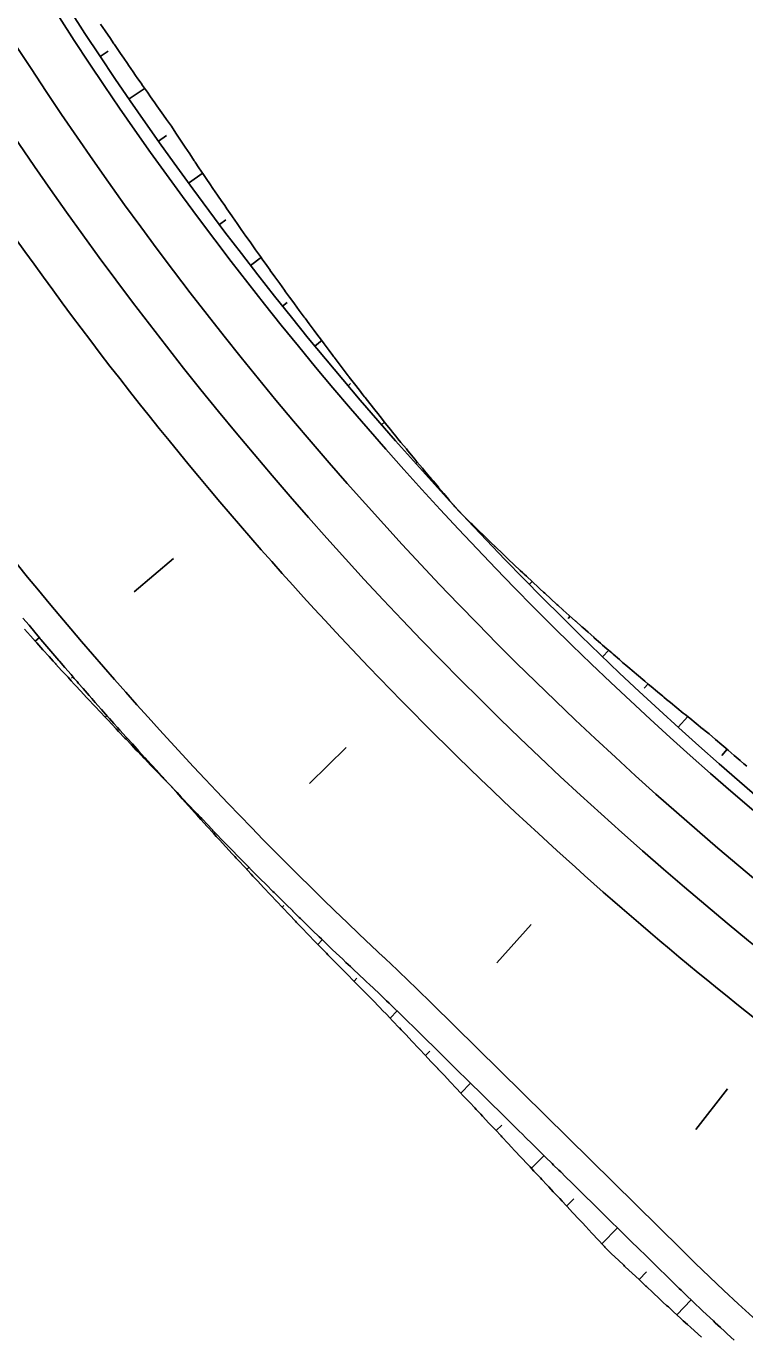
# Model space of a CAD drawing. Extents: x 6503541 to 6503743, y 5888004 to 5888145.
# Drawn here: x 6503696.685 to 6503697.354, y 5888109.358 to 5888110.578 of the extents above; entities that cross this region are included whole.
import ezdxf

# ---------------------------------------------------------------- set-up
doc = ezdxf.new("R2010")
doc.units = 0
doc.layers.add('12', color=7, linetype='Continuous')

msp = doc.modelspace()

# ---------------------------------------------------------------- linework, layer by layer
at = {"layer": '12'}
msp.add_line((6503697.295, 5888109.4389), (6503697.063, 5888109.6677), dxfattribs=at)
for points in [[(6503696.7546, 5888110.5794), (6503696.7587, 5888110.5733), (6503696.7594, 5888110.5723), (6503696.7631, 5888110.5669), (6503696.767, 5888110.561), (6503696.7674, 5888110.5605), (6503696.7718, 5888110.5541), (6503696.7731, 5888110.552), (6503696.7761, 5888110.5477), (6503696.7796, 5888110.5427), (6503696.7805, 5888110.5413), (6503696.7849, 5888110.535), (6503696.787, 5888110.5318), (6503696.7893, 5888110.5286), (6503696.7922, 5888110.5244), (6503696.7937, 5888110.5223), (6503696.7981, 5888110.516), (6503696.801, 5888110.5117), (6503696.8025, 5888110.5096), (6503696.8049, 5888110.5062), (6503696.807, 5888110.5033), (6503696.8114, 5888110.497), (6503696.8152, 5888110.4917), (6503696.8159, 5888110.4907), (6503696.8178, 5888110.4881), (6503696.8204, 5888110.4844), (6503696.8247, 5888110.478), (6503696.8289, 5888110.4716), (6503696.829, 5888110.4715), (6503696.8302, 5888110.4697), (6503696.8332, 5888110.4651), (6503696.8375, 5888110.4587), (6503696.8418, 5888110.4523), (6503696.8425, 5888110.4512), (6503696.8426, 5888110.4511), (6503696.8461, 5888110.4458), (6503696.8504, 5888110.4394), (6503696.8547, 5888110.433), (6503696.8549, 5888110.4328), (6503696.8563, 5888110.4307), (6503696.8591, 5888110.4266), (6503696.8634, 5888110.4202), (6503696.8674, 5888110.4144), (6503696.8678, 5888110.4139), (6503696.8701, 5888110.4105), (6503696.8722, 5888110.4075), (6503696.8766, 5888110.4011), (6503696.8801, 5888110.3961), (6503696.881, 5888110.3948), (6503696.8841, 5888110.3903), (6503696.8854, 5888110.3884), (6503696.8899, 5888110.3821), (6503696.8928, 5888110.3779), (6503696.8943, 5888110.3758), (6503696.8982, 5888110.3702), (6503696.8988, 5888110.3694), (6503696.9033, 5888110.3631), (6503696.9057, 5888110.3597), (6503696.9078, 5888110.3568), (6503696.9123, 5888110.3505), (6503696.9125, 5888110.3502), (6503696.9168, 5888110.3442), (6503696.9186, 5888110.3416), (6503696.9213, 5888110.3379), (6503696.9258, 5888110.3317), (6503696.9268, 5888110.3303), (6503696.9304, 5888110.3254), (6503696.9317, 5888110.3236), (6503696.935, 5888110.3191), (6503696.9395, 5888110.3129), (6503696.9413, 5888110.3104), (6503696.9441, 5888110.3066), (6503696.9449, 5888110.3056), (6503696.9487, 5888110.3004), (6503696.9533, 5888110.2942), (6503696.956, 5888110.2907), (6503696.958, 5888110.288), (6503696.9582, 5888110.2877), (6503696.9626, 5888110.2818), (6503696.9673, 5888110.2756), (6503696.9707, 5888110.271), (6503696.9715, 5888110.2699), (6503696.9719, 5888110.2694), (6503696.9766, 5888110.2632), (6503696.9813, 5888110.257), (6503696.985, 5888110.2521), (6503696.9856, 5888110.2514), (6503696.986, 5888110.2508), (6503696.9908, 5888110.2447), (6503696.9955, 5888110.2386), (6503696.9987, 5888110.2345), (6503697.0003, 5888110.2325), (6503697.0007, 5888110.232), (6503697.0051, 5888110.2264), (6503697.0099, 5888110.2203), (6503697.0125, 5888110.217), (6503697.0147, 5888110.2142), (6503697.0159, 5888110.2126), (6503697.0195, 5888110.2081), (6503697.0244, 5888110.202), (6503697.0264, 5888110.1996), (6503697.0293, 5888110.196), (6503697.0314, 5888110.1935), (6503697.0342, 5888110.19), (6503697.0392, 5888110.184), (6503697.0406, 5888110.1823), (6503697.0441, 5888110.1781), (6503697.0471, 5888110.1745), (6503697.0491, 5888110.1721), (6503697.0541, 5888110.1661), (6503697.0549, 5888110.1652), (6503697.059, 5888110.1602), (6503697.0629, 5888110.1556), (6503697.064, 5888110.1542), (6503697.069, 5888110.1483), (6503697.0692, 5888110.1481), (6503697.0741, 5888110.1424), (6503697.0788, 5888110.1368), (6503697.0791, 5888110.1364), (6503697.0837, 5888110.1311), (6503697.0841, 5888110.1305), (6503697.0893, 5888110.1247), (6503697.0948, 5888110.1193), (6503697.0955, 5888110.1186), (6503697.0992, 5888110.115), (6503697.1004, 5888110.1138), (6503697.1059, 5888110.1084), (6503697.1115, 5888110.103), (6503697.1131, 5888110.1014), (6503697.1152, 5888110.0994), (6503697.1171, 5888110.0976), (6503697.1227, 5888110.0922), (6503697.1283, 5888110.0868), (6503697.1309, 5888110.0844), (6503697.1313, 5888110.084), (6503697.1339, 5888110.0815), (6503697.1395, 5888110.0761), (6503697.1452, 5888110.0708), (6503697.1475, 5888110.0686), (6503697.1488, 5888110.0675), (6503697.1509, 5888110.0655), (6503697.1565, 5888110.0602), (6503697.1622, 5888110.0549), (6503697.1639, 5888110.0534), (6503697.1668, 5888110.0507), (6503697.168, 5888110.0497), (6503697.1737, 5888110.0444), (6503697.1794, 5888110.0392), (6503697.1803, 5888110.0384), (6503697.185, 5888110.0341), (6503697.1852, 5888110.034), (6503697.1909, 5888110.0288), (6503697.1967, 5888110.0236), (6503697.1969, 5888110.0235), (6503697.2025, 5888110.0185), (6503697.2034, 5888110.0177), (6503697.2083, 5888110.0133), (6503697.2136, 5888110.0087), (6503697.2141, 5888110.0082), (6503697.22, 5888110.0031), (6503697.2218, 5888110.0014), (6503697.2258, 5888109.998), (6503697.2304, 5888109.994), (6503697.2317, 5888109.9929), (6503697.2375, 5888109.9878), (6503697.2404, 5888109.9853), (6503697.2434, 5888109.9828), (6503697.2473, 5888109.9795), (6503697.2493, 5888109.9778), (6503697.2552, 5888109.9728), (6503697.2592, 5888109.9694), (6503697.2611, 5888109.9678), (6503697.2643, 5888109.9651), (6503697.2671, 5888109.9628), (6503697.273, 5888109.9578), (6503697.278, 5888109.9537), (6503697.279, 5888109.9529), (6503697.2814, 5888109.9508), (6503697.285, 5888109.9479), (6503697.2909, 5888109.943), (6503697.2969, 5888109.9381), (6503697.297, 5888109.9381), (6503697.2986, 5888109.9367), (6503697.303, 5888109.9332), (6503697.309, 5888109.9284), (6503697.315, 5888109.9235), (6503697.316, 5888109.9228), (6503697.3161, 5888109.9226), (6503697.3211, 5888109.9187), (6503697.3269, 5888109.9136), (6503697.3328, 5888109.9086), (6503697.333, 5888109.9084), (6503697.3349, 5888109.9068), (6503697.3387, 5888109.9036), (6503697.3445, 5888109.8986), (6503697.3499, 5888109.894), (6503697.3504, 5888109.8936), (6503697.3535, 5888109.8909), (6503697.3563, 5888109.8886)], [(6503696.7541, 5888110.5495), (6503696.7615, 5888110.5544)], [(6503696.781, 5888110.5098), (6503696.7959, 5888110.52)], [(6503696.8085, 5888110.4704), (6503696.8159, 5888110.4757)], [(6503696.8365, 5888110.4314), (6503696.8499, 5888110.4412)], [(6503696.8651, 5888110.3929), (6503696.871, 5888110.3973)], [(6503696.8942, 5888110.3547), (6503696.9043, 5888110.3625)], [(6503696.9239, 5888110.317), (6503696.9281, 5888110.3203)], [(6503696.9541, 5888110.2797), (6503696.9607, 5888110.2851)], [(6503696.9849, 5888110.2428), (6503696.9873, 5888110.2449)], [(6503697.0161, 5888110.2064), (6503697.0193, 5888110.2092)], [(6503697.0479, 5888110.1705), (6503697.0488, 5888110.1713)], [(6503697.0802, 5888110.1349), (6503697.0806, 5888110.1353)], [(6503697.0836, 5888110.1318), (6503697.0833, 5888110.1316)], [(6503697.0874, 5888110.1274), (6503697.0873, 5888110.1273)], [(6503697.1215, 5888110.0937), (6503697.1209, 5888110.093)], [(6503696.8224, 5888110.082), (6503696.7859, 5888110.0508)], [(6503697.1564, 5888110.0607), (6503697.1536, 5888110.0579)], [(6503697.3444, 5888109.3543), (6503697.3379, 5888109.3602), (6503697.3353, 5888109.3626), (6503697.3315, 5888109.3661), (6503697.3268, 5888109.3704), (6503697.3251, 5888109.3721), (6503697.3187, 5888109.3781), (6503697.315, 5888109.3816), (6503697.3123, 5888109.3841), (6503697.3085, 5888109.3877), (6503697.3059, 5888109.3902), (6503697.2996, 5888109.3962), (6503697.2949, 5888109.4008), (6503697.2933, 5888109.4023), (6503697.2903, 5888109.4052), (6503697.287, 5888109.4084), (6503697.2807, 5888109.4146), (6503697.275, 5888109.4202), (6503697.2745, 5888109.4207), (6503697.2723, 5888109.4228), (6503697.2682, 5888109.4268), (6503697.262, 5888109.433), (6503697.2557, 5888109.4391), (6503697.2552, 5888109.4397), (6503697.2544, 5888109.4405), (6503697.2495, 5888109.4453), (6503697.2433, 5888109.4514), (6503697.237, 5888109.4575), (6503697.2365, 5888109.4581), (6503697.2354, 5888109.4591), (6503697.2308, 5888109.4636), (6503697.2246, 5888109.4698), (6503697.2186, 5888109.4757), (6503697.2184, 5888109.4759), (6503697.2157, 5888109.4786), (6503697.2122, 5888109.482), (6503697.206, 5888109.4881), (6503697.2007, 5888109.4933), (6503697.1998, 5888109.4942), (6503697.196, 5888109.4979), (6503697.1936, 5888109.5003), (6503697.1874, 5888109.5064), (6503697.1829, 5888109.5108), (6503697.1812, 5888109.5125), (6503697.1763, 5888109.5173), (6503697.175, 5888109.5186), (6503697.1688, 5888109.5247), (6503697.1651, 5888109.5283), (6503697.1626, 5888109.5308), (6503697.1567, 5888109.5366), (6503697.1564, 5888109.5369), (6503697.1502, 5888109.543), (6503697.1473, 5888109.5459), (6503697.144, 5888109.5491), (6503697.1378, 5888109.5552), (6503697.1371, 5888109.5559), (6503697.1317, 5888109.5613), (6503697.1295, 5888109.5633), (6503697.1255, 5888109.5673), (6503697.1193, 5888109.5734), (6503697.1175, 5888109.5752), (6503697.1132, 5888109.5795), (6503697.1118, 5888109.5808), (6503697.107, 5888109.5856), (6503697.1008, 5888109.5916), (6503697.0979, 5888109.5945), (6503697.0947, 5888109.5977), (6503697.0941, 5888109.5983), (6503697.0885, 5888109.6038), (6503697.0823, 5888109.6099), (6503697.0784, 5888109.6138), (6503697.0764, 5888109.6157), (6503697.0762, 5888109.6159), (6503697.07, 5888109.622), (6503697.0639, 5888109.6281), (6503697.0588, 5888109.633), (6503697.0587, 5888109.6332), (6503697.0577, 5888109.6341), (6503697.0515, 5888109.6402), (6503697.0454, 5888109.6462), (6503697.041, 5888109.6506), (6503697.0393, 5888109.6522), (6503697.0392, 5888109.6523), (6503697.0331, 5888109.6583), (6503697.0269, 5888109.6643), (6503697.0232, 5888109.6679), (6503697.0206, 5888109.6703), (6503697.0196, 5888109.6713), (6503697.0144, 5888109.6763), (6503697.0082, 5888109.6822), (6503697.0052, 5888109.685), (6503697.0019, 5888109.6881), (6503696.9998, 5888109.6901), (6503696.9956, 5888109.694), (6503696.9893, 5888109.6999), (6503696.9872, 5888109.702), (6503696.983, 5888109.7059), (6503696.9799, 5888109.7089), (6503696.9768, 5888109.7118), (6503696.9705, 5888109.7177), (6503696.9692, 5888109.719), (6503696.9643, 5888109.7237), (6503696.9601, 5888109.7278), (6503696.9581, 5888109.7297), (6503696.9519, 5888109.7357), (6503696.9513, 5888109.7362), (6503696.9457, 5888109.7417), (6503696.9405, 5888109.7468), (6503696.9395, 5888109.7477), (6503696.9336, 5888109.7536), (6503696.9334, 5888109.7538), (6503696.9272, 5888109.7598), (6503696.9211, 5888109.7659), (6503696.921, 5888109.766), (6503696.916, 5888109.771), (6503696.915, 5888109.772), (6503696.9089, 5888109.7781), (6503696.9028, 5888109.7842), (6503696.9016, 5888109.7854), (6503696.8985, 5888109.7885), (6503696.8967, 5888109.7903), (6503696.8907, 5888109.7964), (6503696.8846, 5888109.8026), (6503696.8824, 5888109.8049), (6503696.8811, 5888109.8062), (6503696.8786, 5888109.8088), (6503696.8726, 5888109.8149), (6503696.8666, 5888109.8211), (6503696.8638, 5888109.824), (6503696.8634, 5888109.8245), (6503696.8606, 5888109.8273), (6503696.8546, 5888109.8336), (6503696.8487, 5888109.8398), (6503696.8467, 5888109.8419), (6503696.8444, 5888109.8442), (6503696.8427, 5888109.846), (6503696.8368, 5888109.8523), (6503696.8309, 5888109.8586), (6503696.8296, 5888109.8599), (6503696.8257, 5888109.8641), (6503696.825, 5888109.8649), (6503696.8191, 5888109.8712), (6503696.8132, 5888109.8775), (6503696.8127, 5888109.8781), (6503696.8074, 5888109.8838), (6503696.8071, 5888109.8842), (6503696.8015, 5888109.8902), (6503696.7959, 5888109.8963), (6503696.7957, 5888109.8965), (6503696.7899, 5888109.9029), (6503696.7886, 5888109.9044), (6503696.7841, 5888109.9093), (6503696.7793, 5888109.9146), (6503696.7783, 5888109.9157), (6503696.7726, 5888109.9221), (6503696.7702, 5888109.9247), (6503696.7668, 5888109.9285), (6503696.7627, 5888109.9331), (6503696.7611, 5888109.935), (6503696.7554, 5888109.9414), (6503696.7521, 5888109.9451), (6503696.7496, 5888109.9479), (6503696.7463, 5888109.9517), (6503696.744, 5888109.9544), (6503696.7383, 5888109.9608), (6503696.734, 5888109.9657), (6503696.7326, 5888109.9674), (6503696.73, 5888109.9704), (6503696.727, 5888109.9739), (6503696.7213, 5888109.9804), (6503696.7162, 5888109.9864), (6503696.7157, 5888109.9869), (6503696.7138, 5888109.9892), (6503696.7101, 5888109.9935), (6503696.7045, 5888110.0001), (6503696.699, 5888110.0067), (6503696.6984, 5888110.0073), (6503696.6978, 5888110.0081), (6503696.6934, 5888110.0133), (6503696.6879, 5888110.0199), (6503696.6823, 5888110.0265)], [(6503697.1918, 5888110.0283), (6503697.1897, 5888110.0261)], [(6503696.8191, 5888109.8712), (6503696.8131, 5888109.8773), (6503696.8125, 5888109.8779), (6503696.8071, 5888109.8835), (6503696.8067, 5888109.8839), (6503696.8011, 5888109.8897), (6503696.7953, 5888109.8957), (6503696.7951, 5888109.8959), (6503696.7891, 5888109.9022), (6503696.7877, 5888109.9036), (6503696.7832, 5888109.9084), (6503696.7782, 5888109.9137), (6503696.7772, 5888109.9147), (6503696.7713, 5888109.921), (6503696.7689, 5888109.9235), (6503696.7654, 5888109.9273), (6503696.7612, 5888109.9318), (6503696.7595, 5888109.9336), (6503696.7536, 5888109.9398), (6503696.7502, 5888109.9435), (6503696.7477, 5888109.9461), (6503696.7442, 5888109.9498), (6503696.7418, 5888109.9524), (6503696.7359, 5888109.9587), (6503696.7315, 5888109.9635), (6503696.73, 5888109.9651), (6503696.7273, 5888109.968), (6503696.7242, 5888109.9714), (6503696.7183, 5888109.9778), (6503696.713, 5888109.9837), (6503696.7125, 5888109.9842), (6503696.7105, 5888109.9863), (6503696.7067, 5888109.9906), (6503696.7009, 5888109.997), (6503696.6951, 5888110.0034), (6503696.6946, 5888110.004), (6503696.6939, 5888110.0048), (6503696.6894, 5888110.0099), (6503696.6837, 5888110.0163)], [(6503696.6976, 5888110.0083), (6503696.6937, 5888110.005)], [(6503697.2277, 5888109.9966), (6503697.2219, 5888109.9905)], [(6503696.7288, 5888109.9718), (6503696.7274, 5888109.9706)], [(6503697.2642, 5888109.9654), (6503697.2605, 5888109.9614)], [(6503696.7604, 5888109.9357), (6503696.7588, 5888109.9343)], [(6503697.3011, 5888109.9349), (6503697.2921, 5888109.925)], [(6503696.9832, 5888109.906), (6503696.9489, 5888109.8725)], [(6503697.3379, 5888109.9044), (6503697.3329, 5888109.8987)], [(6503696.7925, 5888109.9), (6503696.7922, 5888109.8997)], [(6503696.8116, 5888109.8793), (6503696.8114, 5888109.8791)], [(6503697.314, 5888109.357), (6503697.3074, 5888109.3628), (6503697.3037, 5888109.3662), (6503697.3009, 5888109.3687), (6503697.297, 5888109.3723), (6503697.2944, 5888109.3747), (6503697.2879, 5888109.3806), (6503697.2831, 5888109.3851), (6503697.2815, 5888109.3866), (6503697.2784, 5888109.3894), (6503697.275, 5888109.3926), (6503697.2686, 5888109.3986), (6503697.2627, 5888109.4041), (6503697.2622, 5888109.4046), (6503697.26, 5888109.4067), (6503697.2558, 5888109.4106), (6503697.2494, 5888109.4166), (6503697.243, 5888109.4226), (6503697.2424, 5888109.4232), (6503697.2416, 5888109.4239), (6503697.2366, 5888109.4286), (6503697.2302, 5888109.4346), (6503697.2241, 5888109.4409), (6503697.2235, 5888109.4415), (6503697.2225, 5888109.4426), (6503697.2181, 5888109.4474), (6503697.212, 5888109.4538), (6503697.2062, 5888109.4601), (6503697.206, 5888109.4603), (6503697.2034, 5888109.4631), (6503697.2, 5888109.4667), (6503697.194, 5888109.4732), (6503697.1889, 5888109.4786), (6503697.188, 5888109.4796), (6503697.1843, 5888109.4835), (6503697.182, 5888109.486), (6503697.176, 5888109.4924), (6503697.1717, 5888109.497), (6503697.17, 5888109.4988), (6503697.1653, 5888109.5039), (6503697.164, 5888109.5053), (6503697.158, 5888109.5117), (6503697.1545, 5888109.5155), (6503697.152, 5888109.5181), (6503697.1463, 5888109.5241), (6503697.146, 5888109.5244), (6503697.14, 5888109.5308), (6503697.1372, 5888109.5338), (6503697.1341, 5888109.5372), (6503697.1281, 5888109.5436), (6503697.1273, 5888109.5444), (6503697.1221, 5888109.55), (6503697.1201, 5888109.5522), (6503697.1161, 5888109.5563), (6503697.1102, 5888109.5627), (6503697.1084, 5888109.5646), (6503697.1042, 5888109.5691), (6503697.1029, 5888109.5704), (6503697.0982, 5888109.5754), (6503697.0922, 5888109.5818), (6503697.0894, 5888109.5847), (6503697.0863, 5888109.5881), (6503697.0857, 5888109.5887), (6503697.0803, 5888109.5944), (6503697.0743, 5888109.6008), (6503697.0705, 5888109.6049), (6503697.0686, 5888109.6069), (6503697.0684, 5888109.6071), (6503697.0624, 5888109.6134), (6503697.0565, 5888109.6198), (6503697.0516, 5888109.6249), (6503697.0514, 5888109.6251), (6503697.0505, 5888109.6261), (6503697.0445, 5888109.6324), (6503697.0386, 5888109.6387), (6503697.0343, 5888109.6432), (6503697.0327, 5888109.645), (6503697.0326, 5888109.645), (6503697.0267, 5888109.6513), (6503697.0207, 5888109.6576), (6503697.0171, 5888109.6612), (6503697.0146, 5888109.6638), (6503697.0137, 5888109.6648), (6503697.0086, 5888109.67), (6503697.0025, 5888109.6762), (6503696.9997, 5888109.679), (6503696.9965, 5888109.6823), (6503696.9944, 5888109.6844), (6503696.9904, 5888109.6885), (6503696.9843, 5888109.6946), (6503696.9822, 5888109.6967), (6503696.9782, 5888109.7008), (6503696.9752, 5888109.7039), (6503696.9722, 5888109.7069), (6503696.9661, 5888109.7131), (6503696.9648, 5888109.7145), (6503696.9601, 5888109.7193), (6503696.956, 5888109.7235), (6503696.9541, 5888109.7255), (6503696.9481, 5888109.7317), (6503696.9475, 5888109.7323), (6503696.9421, 5888109.7379), (6503696.937, 5888109.7432), (6503696.9361, 5888109.7442), (6503696.9303, 5888109.7502), (6503696.9301, 5888109.7504), (6503696.9242, 5888109.7567), (6503696.9182, 5888109.7629), (6503696.9181, 5888109.7631), (6503696.9132, 5888109.7682), (6503696.9123, 5888109.7692), (6503696.9064, 5888109.7755), (6503696.9005, 5888109.7818), (6503696.8993, 5888109.7831), (6503696.8962, 5888109.7863), (6503696.8946, 5888109.7881), (6503696.8887, 5888109.7945), (6503696.8828, 5888109.8008), (6503696.8807, 5888109.8031), (6503696.8794, 5888109.8045), (6503696.877, 5888109.8071), (6503696.8711, 5888109.8135), (6503696.8653, 5888109.8199), (6503696.8626, 5888109.8228), (6503696.8621, 5888109.8233), (6503696.8595, 5888109.8262), (6503696.8537, 5888109.8326), (6503696.8479, 5888109.839), (6503696.8459, 5888109.8412), (6503696.8438, 5888109.8436), (6503696.8421, 5888109.8454), (6503696.8363, 5888109.8518), (6503696.8306, 5888109.8583), (6503696.8293, 5888109.8597), (6503696.8255, 5888109.864), (6503696.8248, 5888109.8647), (6503696.8191, 5888109.8712)], [(6503696.826, 5888109.8635), (6503696.8261, 5888109.8636)], [(6503696.8581, 5888109.8278), (6503696.8586, 5888109.8283)], [(6503696.8906, 5888109.7924), (6503696.8927, 5888109.7944)], [(6503696.9235, 5888109.7574), (6503696.9251, 5888109.7589)], [(6503697.1554, 5888109.7412), (6503697.1234, 5888109.7055)], [(6503696.9568, 5888109.7227), (6503696.9609, 5888109.727)], [(6503696.9905, 5888109.6884), (6503696.9931, 5888109.6911)], [(6503697.024, 5888109.6541), (6503697.0305, 5888109.6608)], [(6503697.057, 5888109.6192), (6503697.0609, 5888109.6232)], [(6503697.0899, 5888109.5843), (6503697.099, 5888109.5935)], [(6503697.3382, 5888109.5883), (6503697.3086, 5888109.5504)], [(6503697.1228, 5888109.5493), (6503697.128, 5888109.5545)], [(6503697.1556, 5888109.5142), (6503697.1674, 5888109.5261)], [(6503697.1884, 5888109.4791), (6503697.195, 5888109.4858)], [(6503697.2212, 5888109.444), (6503697.2358, 5888109.4588)], [(6503697.2558, 5888109.4106), (6503697.2629, 5888109.4179)], [(6503697.2911, 5888109.3777), (6503697.3044, 5888109.3917)]]:
    msp.add_lwpolyline(points, dxfattribs=at)
for centre, radius, start, end in [((6503699.5405, 5888112.4056), 3.36, 211.9347, 239.4389), ((6503699.5405, 5888112.4056), 3.348, 211.9347, 239.4389), ((6503699.5405, 5888112.4056), 3.408, 211.9347, 239.4389), ((6503699.5405, 5888112.4056), 3.456, 211.9347, 239.4389), ((6503699.5405, 5888112.4056), 3.5088, 211.8793, 227.3274), ((6503699.5405, 5888112.4056), 3.6912, 211.3462, 226.8927), ((6503699.5405, 5888112.4056), 3.5088, 227.3274, 239.4391), ((6503695.378, 5888107.9586), 2.4, 45.4065, 46.8927), ((6503698.98, 5888111.1479), 2.4, 225.4065, 239.4389)]:
    msp.add_arc(centre, radius, start, end, dxfattribs=at)

doc.saveas('drawing.dxf')
